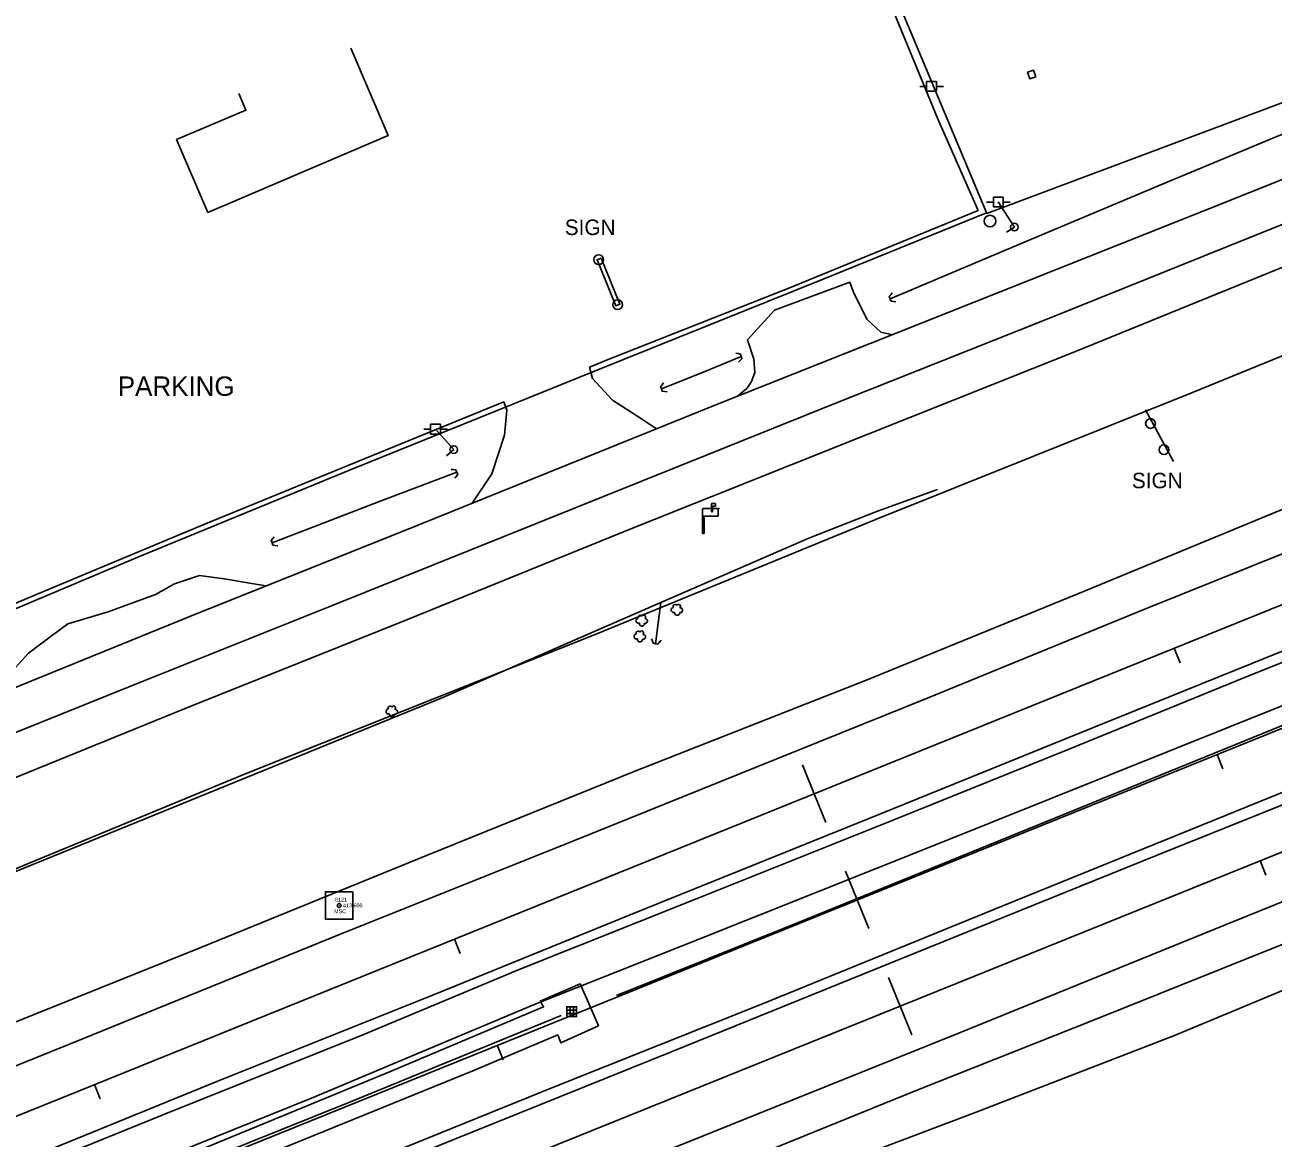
# Model space of a CAD drawing. Extents: x 1901471 to 1963503, y 756461 to 799997.
# Drawn here: x 1934222 to 1934543.5, y 774974.9 to 775261.8 of the extents above; entities that cross this region are included whole.
import ezdxf

# ---------------------------------------------------------------- set-up
doc = ezdxf.new("R2010")
doc.units = 0
for name, color, linetype in [('Default', 7, 'Continuous'), ('RD_EX_Bldg', 7, 'Continuous'), ('RD_EX_BldgApp', 7, 'Continuous'), ('RD_EX_Bridge', 7, 'Continuous'), ('RD_EX_DR_ErosCtrl', 7, 'Continuous'), ('RD_EX_DR_Inlet', 7, 'Continuous'), ('RD_EX_Fence_Other', 7, 'Continuous'), ('RD_EX_H2O', 7, 'Continuous'), ('RD_EX_Misc', 7, 'Continuous'), ('RD_EX_Road', 7, 'Continuous'), ('RD_EX_Road_txCode', 7, 'Continuous'), ('RD_EX_UT', 7, 'Continuous'), ('RD_EX_VEG', 7, 'Continuous'), ('RD_HC_Cl', 7, 'Continuous'), ('RD_HC_Data_Tic', 7, 'Continuous'), ('RD_HC_Survey', 7, 'Continuous'), ('RD_HC_txCode', 7, 'Continuous'), ('RD_SMD_Locator', 7, 'Continuous')]:
    doc.layers.add(name, color=color, linetype=linetype)

# ---------------------------------------------------------------- blocks, each defined once
blk = doc.blocks.new('CB')
at = {"layer": 'Default'}
blk.add_lwpolyline([(0.11, -0.127), (0.055, -0.095), (0, -0.063), (0, 0), (0, 0.063), (0.055, 0.095), (0.11, 0.127)], dxfattribs=at)
blk = doc.blocks.new('POST')
at = {"layer": 'Default'}
for start, end in [(90, 270), (270, 90)]:
    blk.add_arc((0, 0), 0.127, start, end, dxfattribs=at)
blk = doc.blocks.new('PP')
at = {"layer": 'RD_EX_UT'}
for p, q in [((2.49, 2.51), (-2.51, 2.51)), ((-2.51, 2.51), (-2.51, -2.49)), ((2.49, -2.49), (2.49, 2.51)), ((-5.94, -0.05), (-2.47, -0.05)), ((-2.51, -2.49), (2.49, -2.49)), ((2.42, -0.05), (6.06, -0.05))]:
    blk.add_line(p, q, dxfattribs=at)
blk = doc.blocks.new('MAIL')
at = {"layer": 'RD_EX_BldgApp'}
for p, q in [((-0.33, 6.48), (1.72, 6.48)), ((-0.33, 2.29), (-0.33, 6.48)), ((1.72, 6.48), (1.72, 5.13)), ((-4.97, 0), (-4.97, 3.5)), ((-4.97, 0), (-4.97, -8.82)), ((2.59, 0), (-4.97, 0)), ((-4.47, 4), (2.59, 4)), ((-4.14, 0), (-4.14, -8.82)), ((0.05, 2.29), (-0.33, 2.29)), ((1.72, 5.13), (0.05, 5.13)), ((0.05, 5.13), (0.05, 2.29)), ((3.09, 3.5), (3.09, 4)), ((3.09, 4), (3.59, 4)), ((3.09, 3.5), (3.09, 0.5)), ((3.59, 4), (3.59, 3.75)), ((-4.97, -8.82), (-4.14, -8.82))]:
    blk.add_line(p, q, dxfattribs=at)
for centre, start, end in [((-4.47, 3.5), 90, 180), ((2.59, 3.5), 0, 90), ((2.59, 0.5), 270, 0)]:
    blk.add_arc(centre, 0.5, start, end, dxfattribs=at)
blk = doc.blocks.new('SB2')
at = {"layer": 'RD_EX_VEG'}
for centre, radius, start, end in [((-1.56, -0.16), 1.26, 96.45179, 294.73401), ((-0.72, 1.55), 1.08, 34.97629, 204.75602), ((1.05, 1.7), 0.995, 308.76261, 152.04674), ((1.84, -0.28), 1.22, 256.56668, 98.10463), ((0.25, -1.6), 1.32, 166.88266, 5.75893)]:
    blk.add_arc(centre, radius, start, end, dxfattribs=at)
blk = doc.blocks.new('GW')
at = {"layer": 'RD_EX_UT'}
blk.add_line((0, 0), (0, 5), dxfattribs=at)
blk.add_circle((0, 0), 2, dxfattribs=at)
blk = doc.blocks.new('SIGNPOST')
at = {"layer": 'Default'}
for start, end in [(90, 270), (270, 90)]:
    blk.add_arc((0, 0), 0.127, start, end, dxfattribs=at)
blk = doc.blocks.new('DI')
at = {"layer": 'RD_EX_DR_Inlet'}
for p, q in [((-2.54, 0.86), (2.46, 0.86)), ((-0.84, 2.56), (-0.84, -2.44)), ((0.86, 2.56), (0.86, -2.44)), ((-2.54, -0.84), (2.46, -0.84))]:
    blk.add_line(p, q, dxfattribs=at)
blk.add_lwpolyline([(-2.54, -2.44), (-2.54, 2.56), (2.46, 2.56), (2.46, -2.44)], close=True, dxfattribs=at)

msp = doc.modelspace()

# ---------------------------------------------------------------- linework, layer by layer
at = {"layer": 'RD_EX_Bldg'}
for points in [[(1934305.92, 775255.77), (1934315.51, 775233.28), (1934269.05, 775213.46), (1934261.04, 775232.24), (1934278.9, 775239.85), (1934277.08, 775244.13)], [(1934510.64, 775162.61), (1934517.79, 775149.23)]]:
    msp.add_lwpolyline(points, dxfattribs=at)
msp.add_lwpolyline([(1934370.41, 775201.68), (1934375.23, 775189.79), (1934374.14, 775189.35), (1934369.32, 775201.24)], close=True, dxfattribs=at)
at = {"layer": 'RD_EX_DR_ErosCtrl'}
msp.add_lwpolyline([(1934167.87, 774928.13), (1934169.29, 774924.78), (1934219.17, 774944.61), (1934275.69, 774967.17), (1934337.78, 774992.4), (1934359.19, 775001.5), (1934359.99, 774999.48), (1934369.68, 775003.86), (1934367.25, 775009.57), (1934364.94, 775014.64), (1934354.72, 775010.19), (1934355.54, 775008.69), (1934316.32, 774992.13), (1934261.7, 774969.65), (1934203.69, 774946.7), (1934166.43, 774931.19)], close=True, dxfattribs=at)
at = {"layer": 'RD_EX_Fence_Other'}
for points in [[(1935270.54, 775492.65), (1935267.1, 775480.56), (1935247.62, 775460.97), (1935191.44, 775440.16), (1935048.98, 775380.78), (1934918.59, 775328.08), (1934787.21, 775273.93), (1934689.44, 775234.58), (1934595.31, 775196.67), (1934522.71, 775167.09), (1934440.89, 775134.23), (1934368.86, 775104.69), (1934278.95, 775068.89), (1934222.04, 775045.34), (1934168.22, 775022.69), (1934097.4, 774994.87), (1934031.19, 774967.59), (1933980.08, 774947.23)], [(1934430.9, 775305.77), (1934450.16, 775259.92), (1934469.72, 775213.22), (1934527, 775234.68), (1934580.47, 775254.79), (1934631.17, 775273.83), (1934698.13, 775301.46), (1934744.91, 775321.17), (1934812.62, 775348.82), (1934793.36, 775416.81), (1934783.97, 775447.62)], [(1934930.35, 775241.89), (1934889.37, 775225.26), (1934844.12, 775207.45), (1934807.52, 775193), (1934755.17, 775171.28), (1934706.1, 775151.44), (1934631.37, 775120.89), (1934577.22, 775098.97), (1934516.48, 775074.49), (1934456.11, 775050.28), (1934396.26, 775026.39), (1934352.96, 775009.24), (1934295.78, 774985.17), (1934250.42, 774966.9), (1934191.79, 774943.22), (1934146.29, 774924.65), (1934102.66, 774907.03), (1934057.03, 774888.92), (1934013.74, 774871.18), (1933947.75, 774844.28)], [(1934469.65, 775213.39), (1934427.57, 775196.27), (1934368.71, 775172.53), (1934305.54, 775147.02), (1934251, 775124.6), (1934189.27, 775098.62), (1934182.63, 775113.91), (1934157.59, 775175.2)]]:
    msp.add_lwpolyline(points, dxfattribs=at)
at = {"layer": 'RD_EX_H2O'}
for points in [[(1934444.82, 775191.18), (1934477.94, 775205.18), (1934514.1, 775220.43), (1934555.17, 775237.47), (1934584.17, 775249.58), (1934606.07, 775259.61)], [(1934374.38, 775011.69), (1934420.94, 775030.36), (1934485.15, 775056.46), (1934547.98, 775082.1), (1934633.57, 775116.96), (1934671.12, 775132.17), (1934706.89, 775146.41), (1934745.36, 775162.41), (1934790.15, 775180.75), (1934821.4, 775193.01)], [(1934385.91, 775167.96), (1934396.05, 775172.01), (1934406.47, 775176.34)], [(1934285.6, 775128.31), (1934313.07, 775138.91), (1934333.22, 775146.53)], [(1933909.89, 774908.45), (1933908.38, 774916.06), (1933951.19, 774935.02), (1934005.82, 774957.06), (1934089.55, 774991.58), (1934167.99, 775022.67), (1934246.18, 775054.43), (1934329.61, 775088.44), (1934385.77, 775112.89), (1934423.91, 775129.51), (1934441.56, 775136.49), (1934457.06, 775142.03)], [(1933911.66, 774752.82), (1933968.33, 774778.3), (1934040.51, 774808.27), (1934090.86, 774829.53), (1934136.44, 774848), (1934176.09, 774863.88), (1934216.56, 774879.56), (1934263.67, 774898.89), (1934315.66, 774920.64), (1934364.48, 774940.45), (1934411.58, 774960.63), (1934467.01, 774981.6), (1934518.06, 775001.32), (1934570.43, 775023.17), (1934622.03, 775043.34), (1934668.58, 775061.61), (1934708.03, 775076.69), (1934743.12, 775091.51), (1934777.02, 775105.67), (1934814.05, 775120.45)], [(1934384.41, 775102.32), (1934385.76, 775112.89)], [(1933912.88, 774825.75), (1933959.49, 774844.94), (1934019.44, 774868.75), (1934056.61, 774883.91), (1934103.64, 774903.59), (1934167.87, 774928.13), (1934209.58, 774945.24), (1934261.17, 774966.33), (1934305.86, 774984.26), (1934360.06, 775006.5)]]:
    msp.add_lwpolyline(points, dxfattribs=at)
at = {"layer": 'RD_EX_Misc'}
msp.add_lwpolyline([(1934482.35, 775248.42), (1934481.8, 775250.11), (1934480.24, 775249.61), (1934480.79, 775247.92)], close=True, dxfattribs=at)
at = {"layer": 'RD_EX_Road'}
for points in [[(1935198.74, 775473.19), (1935127.41, 775445.66), (1935065.4, 775420.51), (1934996.38, 775392.84), (1934918.8, 775361.25), (1934852.13, 775334.37), (1934787.6, 775308.27), (1934719.56, 775280.48), (1934652.11, 775253.11), (1934594.55, 775229.6), (1934545.84, 775210.38), (1934485.04, 775185.84), (1934431.85, 775164.77), (1934371.89, 775140.59), (1934300.89, 775112.11), (1934248.55, 775091.11), (1934186.5, 775066.11), (1934133.19, 775044.62), (1934075.17, 775021.12), (1934023.18, 774999.96), (1933966.09, 774976.89)], [(1933960.46, 774986.25), (1933986.06, 774996.41), (1934076.2, 775032.51), (1934141.22, 775059.13), (1934201.1, 775083.54), (1934263.61, 775109.01), (1934322.96, 775132.8), (1934399.94, 775163.85), (1934473.21, 775192.97), (1934533.59, 775217.05), (1934589.01, 775239.29), (1934655.96, 775266.32), (1934720.97, 775292.46), (1934788.97, 775320.19), (1934853.33, 775346.15), (1934913.11, 775370.68)], [(1934909.77, 775346.93), (1934820.2, 775310.87), (1934750.12, 775282.26), (1934674.45, 775251.59), (1934598.63, 775220.86), (1934546.59, 775199.6), (1934492.18, 775177.48), (1934439.35, 775156.43), (1934378.89, 775132.23), (1934320.47, 775108.54), (1934263.2, 775085.61), (1934209.74, 775063.9), (1934154.45, 775041.76), (1934098.33, 775019.13), (1934047.36, 774998.4), (1933968.9, 774966.79)], [(1935313.4, 775345.87), (1935266.36, 775327.01), (1935202, 775301.06), (1935141.58, 775276.68), (1935089.83, 775255.8), (1935032.16, 775232.46), (1934969.08, 775206.92), (1934904.44, 775180.81), (1934843.26, 775156.07), (1934787.29, 775133.52), (1934734.75, 775112.25), (1934661.49, 775082.52), (1934598.14, 775056.91), (1934531.39, 775029.93), (1934463.12, 775002.18), (1934411, 774981.26), (1934355.51, 774958.87), (1934299.5, 774936.08), (1934243.55, 774913.57), (1934186.28, 774890.18), (1934134.31, 774869.32), (1934088.54, 774850.78), (1934030.43, 774827.28), (1933961.39, 774799.31)], [(1934384.65, 775157.68), (1934380.82, 775160.25), (1934373.33, 775165.08), (1934368.18, 775170.65), (1934367.39, 775173.55), (1934372.63, 775175.77), (1934418.73, 775193.97), (1934467.49, 775213.97), (1934457.03, 775237.77), (1934439.16, 775281.18), (1934428.87, 775304.95)], [(1933934.75, 774890.2), (1933996.94, 774914.59), (1934047.6, 774934.89), (1934096, 774954.58), (1934147.98, 774975.26), (1934207.13, 774999.91), (1934267.27, 775023.98), (1934325.41, 775047.7), (1934379.35, 775069.56), (1934438.89, 775093.02), (1934495.06, 775115.96), (1934554.73, 775140.58), (1934621.71, 775167.73), (1934653.98, 775180.92), (1934702.12, 775200.27), (1934750.2, 775219.42), (1934795.9, 775237.57), (1934846.51, 775258.26), (1934903.06, 775280.7)], [(1933934.33, 774878.05), (1933999.21, 774904.28), (1934030.81, 774917.23), (1934076.38, 774935.49), (1934125.33, 774955.43), (1934179.83, 774977.45), (1934236.58, 775000.39), (1934303.01, 775027.33), (1934363.12, 775051.44), (1934415.65, 775072.64), (1934454.59, 775088.37), (1934510.65, 775111.27), (1934575.38, 775137.32), (1934626.08, 775157.87), (1934664.58, 775173.54), (1934724.7, 775197.79), (1934785.01, 775222.16), (1934843.99, 775245.94), (1934914.92, 775274.73)], [(1933946.73, 774857.98), (1934005.87, 774882.01), (1934054.94, 774901.87), (1934112.74, 774925.28), (1934166.68, 774946.97), (1934217.73, 774967.61), (1934271.43, 774989.49), (1934327.59, 775012), (1934380.14, 775033.37), (1934439.13, 775057.2), (1934499.99, 775081.8), (1934563.06, 775107.36), (1934633.08, 775135.72), (1934669.05, 775150.28), (1934717.52, 775169.92), (1934770.82, 775191.41), (1934823.54, 775212.81), (1934884.82, 775237.6), (1934947.87, 775262.93)], [(1933945.25, 774854.41), (1934006.8, 774879.32), (1934048.88, 774896.57), (1934090.13, 774913.21), (1934133.03, 774930.4), (1934175.52, 774947.71), (1934215.8, 774963.99), (1934260.06, 774981.94), (1934308.43, 775001.28), (1934349.23, 775018.33), (1934395.11, 775036.67), (1934445.78, 775056.94), (1934490.72, 775075.01), (1934536.38, 775093.72), (1934579.18, 775110.85), (1934634.62, 775133.48), (1934675.82, 775149.9), (1934714.82, 775165.78), (1934755.73, 775181.96), (1934795.91, 775198.47), (1934840.05, 775216.35), (1934879.6, 775232.28), (1934921.12, 775249.19)], [(1933960.74, 774824.1), (1934021.41, 774848.65), (1934068.03, 774867.51), (1934123.68, 774890.04), (1934168.13, 774908.13), (1934223.64, 774930.48), (1934271.14, 774949.67), (1934331.97, 774974.35), (1934388.72, 774997.21), (1934450.75, 775022.38), (1934513.63, 775047.78), (1934580.16, 775074.54), (1934645.18, 775101.08), (1934701.56, 775124), (1934770.75, 775151.82), (1934835.86, 775178.1), (1934903.07, 775205.41)], [(1934445.47, 775181.94), (1934442.45, 775182.58), (1934438.87, 775185.94), (1934435.42, 775192.93), (1934434.47, 775195.46), (1934415.01, 775188.31), (1934408.07, 775180.62), (1934409.73, 775175.68), (1934409.94, 775172.24), (1934409.1, 775169.86), (1934407.89, 775168.08), (1934405.55, 775166.08)], [(1934337.12, 775138.51), (1934342.2, 775146.1), (1934345.52, 775156.06), (1934346.11, 775162.47), (1934345.29, 775164.65), (1934312.96, 775151.42), (1934268.07, 775133), (1934226.12, 775115.47), (1934190.93, 775100.76), (1934181.85, 775122.68), (1934173.65, 775142.24), (1934164.65, 775166.55), (1934158.32, 775181.33), (1934153.24, 775193.63)], [(1934906.73, 775171.43), (1934864.87, 775154.31), (1934819.51, 775135.87), (1934774.25, 775117.69), (1934731.56, 775100.23), (1934685.99, 775081.6), (1934663.27, 775072.34), (1934597.49, 775045.6), (1934547.99, 775025.65), (1934497.2, 775005.33), (1934451.96, 774987.35), (1934399.06, 774965.86), (1934346, 774944.46), (1934301.45, 774926.11), (1934258.44, 774908.87), (1934210, 774889.12), (1934164.87, 774870.9), (1934114.51, 774850.46), (1934067.92, 774831.41), (1934034.54, 774817.82), (1933970.25, 774791.69)], [(1934213.98, 775088.79), (1934217.13, 775093.56), (1934222.86, 775099.88), (1934228.67, 775104.22), (1934233.02, 775107.4), (1934243.42, 775110.51), (1934255.62, 775114.99), (1934260.47, 775117.75), (1934266.94, 775119.87), (1934273.29, 775119.05), (1934279.93, 775117.91), (1934284.02, 775117.19)], [(1933963.59, 774827.97), (1934020.41, 774850.89), (1934086.15, 774877.63), (1934132.34, 774896.5), (1934188.36, 774919.34), (1934244.81, 774942.21), (1934300.07, 774964.52), (1934358.1, 774988.04), (1934411.92, 775009.48), (1934473.87, 775034.8), (1934531.23, 775058.03), (1934592.74, 775083.03), (1934643.76, 775103.62)]]:
    msp.add_lwpolyline(points, dxfattribs=at)
at = {"layer": 'RD_EX_UT'}
for points in [[(1934476.85, 775209.67), (1934472.68, 775216.15)], [(1934332.41, 775152.33), (1934327.73, 775157.61)]]:
    msp.add_lwpolyline(points, dxfattribs=at)
at = {"layer": 'RD_HC_Cl'}
for p, q in [((1938541.05, 776727.63), (1929630.2, 773125.03)), ((1938552.08, 776700.34), (1929639.84, 773096.99)), ((1938563.17, 776672.89), (1929646.86, 773068.07))]:
    msp.add_line(p, q, dxfattribs=at)
at = {"layer": 'RD_HC_Data_Tic'}
for p, q in [((1934518, 775101.13), (1934519.5, 775097.42)), ((1934529.06, 775073.78), (1934530.56, 775070.07)), ((1934425.29, 775063.65), (1934422.29, 775071.07)), ((1934425.29, 775063.65), (1934428.29, 775056.23)), ((1934540.12, 775046.4), (1934541.62, 775042.69)), ((1934436.35, 775036.29), (1934433.35, 775043.71)), ((1934436.35, 775036.29), (1934439.35, 775028.88)), ((1934332.58, 775026.17), (1934334.08, 775022.46)), ((1934447.41, 775008.91), (1934444.42, 775016.33)), ((1934447.41, 775008.91), (1934450.41, 775001.5)), ((1934343.64, 774998.81), (1934345.14, 774995.1)), ((1934239.87, 774988.69), (1934241.37, 774984.98))]:
    msp.add_line(p, q, dxfattribs=at)
at = {"layer": 'RD_HC_Survey'}
msp.add_lwpolyline([(1934306.45, 775038.39), (1934299.38, 775038.39), (1934299.38, 775031.32), (1934306.45, 775031.32)], close=True, dxfattribs=at)
msp.add_circle((1934302.91, 775034.86), 0.5, dxfattribs=at)
at = {"layer": 'RD_SMD_Locator'}
msp.add_circle((1934302.91, 775034.86), 0.001, dxfattribs=at)

# ---------------------------------------------------------------- block references
at = {"layer": 'Default'}
for name, p, xscale, yscale in [('PP', (1934455.48, 775245.94), 0.5039370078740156, 0.5039370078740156), ('PP', (1934472.68, 775216.15), 0.5039370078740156, 0.5039370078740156), ('PP', (1934327.73, 775157.61), 0.5039370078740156, 0.5039370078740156), ('MAIL', (1934399.01, 775135.15), 0.5019685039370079, 0.5019685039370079)]:
    msp.add_blockref(name, p, dxfattribs=dict(at, xscale=xscale, yscale=yscale))
at = {"layer": 'RD_EX_Bldg', "xscale": 9.84251968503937, "yscale": 9.84251968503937}
for p in [(1934369.73, 775201.26), (1934374.64, 775189.7), (1934511.9, 775159.06), (1934515.35, 775152.31)]:
    msp.add_blockref('SIGNPOST', p, dxfattribs=at)
at = {"layer": 'RD_EX_Bridge', "xscale": 9.84251968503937}
for p, yscale, rotation in [((1934444.82, 775191.18), 9.842519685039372, 22.102884), ((1934406.47, 775176.34), 9.84251968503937, -162.97134900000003), ((1934385.91, 775167.96), 9.84251968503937, 21.620183), ((1934333.22, 775146.53), 9.84251968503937, -156.16926800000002), ((1934285.6, 775128.31), 9.842519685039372, 22.102884), ((1934384.41, 775102.32), 9.84251968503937, 80.650947)]:
    msp.add_blockref('CB', p, dxfattribs=dict(at, yscale=yscale, rotation=rotation))
at = {"layer": 'RD_EX_DR_Inlet', "xscale": 0.5039370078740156, "yscale": 0.5039370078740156}
msp.add_blockref('DI', (1934362.82, 775007.46), dxfattribs=at)
at = {"layer": 'RD_EX_Misc', "xscale": 11.811023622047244, "yscale": 11.811023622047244}
msp.add_blockref('POST', (1934470.56, 775211.24), dxfattribs=at)
at = {"layer": 'RD_EX_UT', "yscale": 0.49212598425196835}
for p, xscale, rotation in [((1934476.85, 775209.67), 0.49212598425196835, 122.52948600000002), ((1934332.41, 775152.33), 0.49212598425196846, 131.836632)]:
    msp.add_blockref('GW', p, dxfattribs=dict(at, xscale=xscale, rotation=rotation))
at = {"layer": 'RD_EX_VEG', "xscale": 0.5019685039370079, "yscale": 0.5019685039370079}
for p in [(1934389.84, 775111.1), (1934380.77, 775108.31), (1934380.27, 775104.24), (1934316.39, 775084.91)]:
    msp.add_blockref('SB2', p, dxfattribs=at)

# ---------------------------------------------------------------- texts
at = {"layer": 'RD_EX_Road'}
for s, height, p in [('SIGN', 4, (1934361.02, 775207.63)), ('PARKING', 5, (1934245.87, 775166.18)), ('SIGN', 4, (1934507.11, 775142.37))]:
    msp.add_text(s, height=height, dxfattribs=at).set_placement(p)
at = {"layer": 'RD_EX_Road_txCode'}
msp.add_text('413.600', height=1, dxfattribs=at).set_placement((1934303.91, 775034.36))
at = {"layer": 'RD_HC_txCode'}
for s, p in [('8121', (1934301.85, 775035.86)), ('MSC', (1934301.6, 775032.86))]:
    msp.add_text(s, height=1, dxfattribs=at).set_placement(p)

doc.saveas('drawing.dxf')
